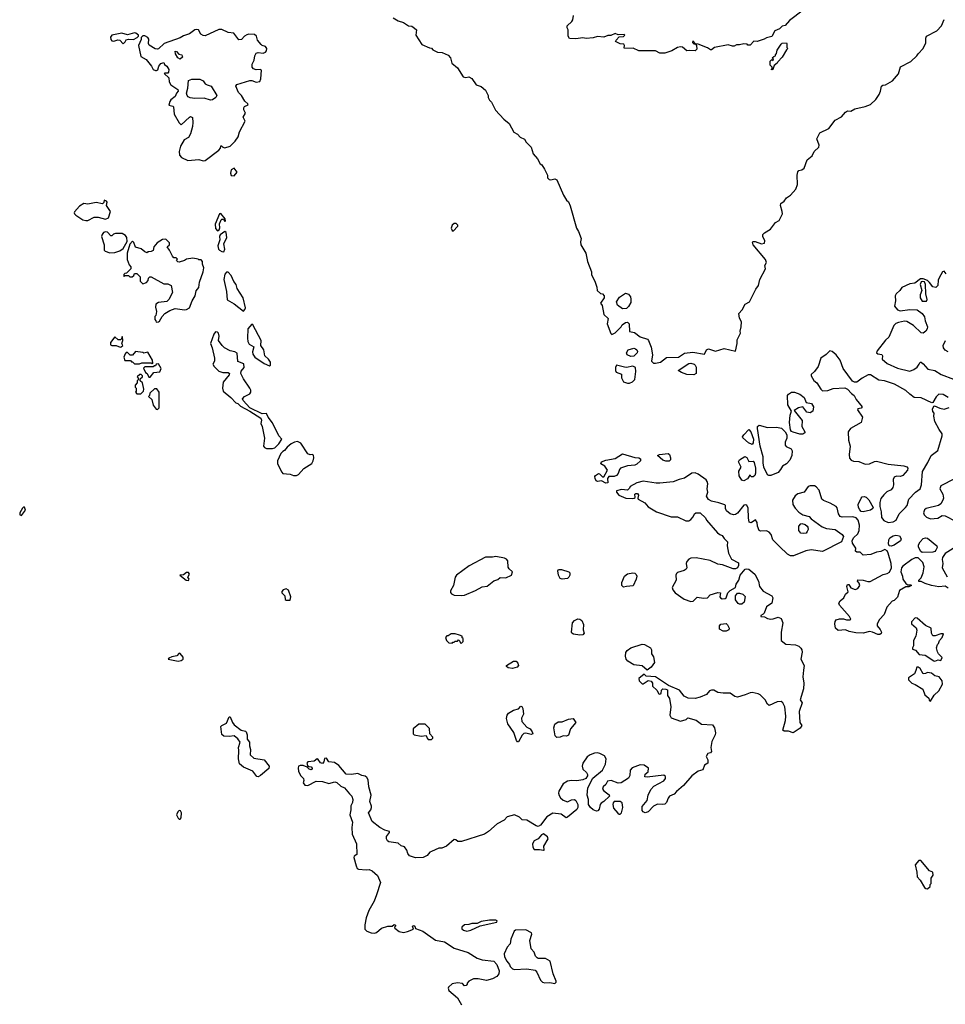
# Model space of a CAD drawing. Extents: x 2106670 to 2323771, y 35271 to 224896.
# Tile 267 of 419: x 2295058 to 2303977, y 83801 to 93284. Entities that reach past the tile are written whole.
import ezdxf

# ---------------------------------------------------------------- set-up
doc = ezdxf.new("R2010")
doc.units = 0

msp = doc.modelspace()

# ---------------------------------------------------------------- linework, layer by layer
at = {"layer": '0CON20XD'}
for points in [[(2302605.9, 93374.1), (2302475, 93277.5), (2302433, 93227), (2302405, 93220), (2302380, 93195), (2302333.6, 93176.4), (2302305, 93122.5), (2302255, 93110), (2302230, 93095), (2302165, 93072.5), (2302133, 93077), (2302095, 93040), (2302075, 93040), (2302067, 93047), (2302035, 93052.5), (2301995, 93042.5), (2301965, 93042.5), (2301941.7, 93028.3), (2301925, 93027.5), (2301885, 93042.5), (2301753, 93017), (2301725, 92992.5), (2301715, 92992.5), (2301685, 93013.8), (2301595, 93046.7), (2301570, 93050), (2301545, 93080), (2301540, 93065), (2301555, 93050), (2301570, 93050), (2301580, 93035), (2301581.7, 92998.3), (2301565, 92982.5), (2301515, 92987.5), (2301485, 92982.5), (2301445, 93020), (2301425, 93023.8), (2301395, 93017.5), (2301340, 92985), (2301275, 92962.5), (2301225, 92960), (2301185, 92982.5), (2301085, 92983.3), (2301023.6, 92983.6), (2300969.6, 93009.5), (2300887, 93007), (2300882.5, 93012.5), (2300886.7, 93035), (2300877.5, 93047.5), (2300845, 93051.2), (2300800, 93075), (2300803.6, 93086.4), (2300835, 93120), (2300875, 93122.5), (2300890, 93135), (2300881.7, 93141.7), (2300825, 93137.5), (2300795, 93150), (2300755, 93132.5), (2300725, 93132.5), (2300685, 93116.2), (2300625, 93122.5), (2300585, 93110), (2300515, 93103.8), (2300485, 93108), (2300415, 93100), (2300355, 93104.2), (2300343.8, 93125), (2300342.5, 93185), (2300332.5, 93205), (2300332.5, 93225), (2300377.5, 93265), (2300388, 93282), (2300393, 93323)], [(2298655, 93302), (2298705, 93273.8), (2298755, 93258), (2298805, 93226), (2298835, 93221.2), (2298862, 93202), (2298880, 93185), (2298873.8, 93135), (2298933.6, 93043.6), (2299005, 93012.5), (2299025, 93010), (2299040, 92995), (2299085, 92970), (2299127, 92967), (2299185, 92942.5), (2299207.5, 92915), (2299222.5, 92865), (2299275, 92820), (2299330, 92735), (2299355, 92727.5), (2299385, 92732.5), (2299415, 92717.5), (2299457, 92657), (2299505, 92640), (2299547.5, 92605), (2299572.5, 92555), (2299573, 92533), (2299585, 92510), (2299605, 92490), (2299641.7, 92411.7), (2299722.5, 92325), (2299773.9, 92283.9), (2299820.7, 92200.7), (2299855, 92182.5), (2299881.7, 92151.7), (2299923, 92133), (2299937.5, 92105), (2299985, 92057.5), (2300005, 91992.5), (2300047.5, 91945), (2300072.5, 91895), (2300087.5, 91885), (2300115.7, 91845.7), (2300142.5, 91785), (2300145, 91760), (2300160, 91745), (2300175, 91740), (2300215, 91752.5), (2300235, 91740), (2300297.5, 91595), (2300327, 91547), (2300345, 91530), (2300362.3, 91492.3), (2300423.8, 91275), (2300443.6, 91243.6), (2300467.5, 91175), (2300460, 91145), (2300463.8, 91115), (2300513.8, 91035), (2300528, 90955), (2300566.1, 90856.1), (2300566.7, 90825), (2300600, 90765), (2300619.3, 90709.3), (2300622.5, 90675), (2300655, 90646.7), (2300675, 90642.5), (2300690, 90625), (2300690, 90605), (2300654, 90555), (2300670, 90530), (2300687.5, 90445), (2300727.5, 90405), (2300720, 90355), (2300753, 90263), (2300765, 90253.3), (2300795, 90266.7), (2300853.8, 90326.2), (2300864.1, 90345.9), (2300895, 90366.7), (2300915, 90370), (2300930, 90355), (2300935, 90280), (2300981.7, 90271.7), (2301035, 90229.6), (2301106.2, 90206.2), (2301115.8, 90195), (2301140.9, 90129.1), (2301153.9, 90055), (2301144.5, 89995), (2301165, 89977.1), (2301185, 89974.3)], [(2301185, 89974.3), (2301232.2, 89985), (2301290.2, 90029.8), (2301405, 90033.5), (2301465, 90071.6), (2301545, 90080.4), (2301655, 90061.4), (2301675, 90104), (2301695, 90114.4), (2301761.9, 90091.9), (2301845, 90116.2), (2301955, 90090), (2301970, 90165), (2301970.7, 90199.3), (2302002.5, 90265), (2302000, 90285), (2302011.2, 90325), (2302013.3, 90375), (2301995, 90410), (2301987.5, 90455), (2302020.7, 90489.3), (2302047.5, 90545), (2302090, 90565), (2302151.7, 90688.3), (2302175.8, 90724.2), (2302188.3, 90781.7), (2302243.3, 90885), (2302237.5, 90915), (2302253.6, 90946.4), (2302245.4, 90975.4), (2302124.3, 91115), (2302117.5, 91142.5), (2302122.5, 91147.5), (2302145, 91146.2), (2302206.4, 91123.6), (2302235, 91132.5), (2302236.7, 91155), (2302217.5, 91195), (2302217.5, 91215), (2302235, 91232.5), (2302292.5, 91265), (2302340.7, 91329.3), (2302375, 91350), (2302406.7, 91415), (2302406.2, 91435), (2302388, 91495), (2302392, 91515), (2302422.7, 91537.3), (2302445, 91567.5), (2302485, 91592.5), (2302535, 91650), (2302553.3, 91695), (2302548, 91785), (2302555, 91820), (2302565, 91832.5), (2302595, 91837.5), (2302615.9, 91854.1), (2302646.7, 91935), (2302695, 91972.5), (2302714.2, 92015.8), (2302757.5, 92055), (2302760, 92075), (2302740, 92135), (2302767, 92193), (2302853, 92237), (2302914.1, 92315.9), (2302975, 92347.5), (2303015, 92393.3), (2303035, 92406.2), (2303065, 92402.5), (2303105, 92426.7), (2303205, 92447.5), (2303255, 92467.5), (2303305.9, 92514.1), (2303338.3, 92561.7), (2303352.5, 92595), (2303362.5, 92645), (2303375, 92652.5), (2303400, 92655), (2303466.4, 92693.6), (2303526.1, 92763.9), (2303545, 92830), (2303645, 92882.5), (2303702.5, 92935), (2303714.1, 92955.9), (2303762.5, 93005), (2303789.3, 93060.7), (2303790, 93105), (2303796.4, 93123.6), (2303895, 93177.5), (2303940, 93225), (2303966.2, 93285)], [(2296055, 93052.5), (2296075, 93070), (2296085, 93090), (2296105, 93097.5), (2296155, 93092.5), (2296189.3, 93110.7), (2296202.5, 93125), (2296202.5, 93135), (2296177.5, 93155), (2296165, 93156.7), (2296095, 93136.7), (2296043.3, 93153.3), (2295945, 93133.8), (2295931.4, 93115), (2295935, 93093.3), (2295945, 93080), (2295965, 93076.7), (2296001.7, 93088.3), (2296023.3, 93086.7), (2296055, 93052.5)], [(2296825, 91925.8), (2296845, 91928.8), (2296975, 92027.5), (2296992.5, 92045), (2296995, 92070), (2297005, 92070), (2297010, 92060), (2297035, 92051.2), (2297085, 92065.8), (2297134.2, 92115), (2297164.2, 92155), (2297177.1, 92205), (2297230.9, 92305), (2297212.3, 92345), (2297233.6, 92385), (2297217.5, 92415), (2297216.9, 92435), (2297223.7, 92446.3), (2297260, 92465), (2297256.2, 92475), (2297227.6, 92497.6), (2297195, 92553.3), (2297165, 92583.8), (2297139.2, 92645), (2297151.3, 92658.7), (2297275, 92698.6), (2297295, 92697.1), (2297335, 92681.3), (2297370.7, 92689.2), (2297380.5, 92715), (2297386.9, 92796.9), (2297375, 92802.5), (2297335, 92801.9), (2297311.1, 92811.1), (2297299.2, 92825), (2297297.1, 92855), (2297317.5, 92895), (2297322, 92935), (2297335, 92960), (2297355, 92968.8), (2297405, 92962.5), (2297425, 92970), (2297436.5, 92985), (2297437.5, 93005), (2297425, 93026.2), (2297394, 93034), (2297383.6, 93043.6), (2297350, 93085), (2297340, 93125), (2297321.7, 93141.7), (2297266.4, 93143.6), (2297245, 93138.8), (2297224.1, 93125.9), (2297195, 93092.5), (2297168.3, 93088.3), (2297120, 93155), (2297065, 93160), (2297005, 93190), (2296975, 93190), (2296845, 93127.5), (2296825, 93130), (2296804.1, 93144.1), (2296780, 93185), (2296765, 93190), (2296745, 93186.2), (2296695, 93148.8), (2296635, 93127.5), (2296605, 93107.5), (2296450, 93055), (2296395, 93002.5), (2296385, 93000), (2296363, 93003), (2296305, 93040), (2296297.5, 93055), (2296302.5, 93095), (2296293, 93113), (2296265, 93127.5), (2296243, 93127), (2296228.3, 93111.7), (2296227, 93093), (2296203.3, 93035), (2296225, 92930), (2296275, 92900), (2296327.5, 92835), (2296342.5, 92805), (2296365, 92793.3), (2296377, 92793), (2296388.3, 92801.7), (2296397.5, 92835), (2296417, 92863), (2296445, 92870), (2296453.6, 92853.6), (2296476.7, 92835), (2296493.3, 92805), (2296491.7, 92778.3), (2296485, 92770), (2296455, 92770), (2296450, 92765), (2296493.6, 92723.6), (2296498.8, 92685), (2296515, 92656.7), (2296580.7, 92610.7), (2296583.3, 92595), (2296570, 92575), (2296556.4, 92543.6), (2296515, 92512.5), (2296504, 92495), (2296495, 92460), (2296532.5, 92452.5), (2296540, 92445), (2296547.5, 92375), (2296595, 92290), (2296615, 92270), (2296692.5, 92345), (2296705, 92350), (2296721.7, 92341.7), (2296726.7, 92295), (2296722.5, 92255), (2296702.5, 92185), (2296685, 92150), (2296643.6, 92126.4), (2296606, 92065), (2296594.2, 92015), (2296598.3, 91978.3), (2296617.7, 91957.7), (2296678.3, 91928.3), (2296785, 91937.1), (2296825, 91925.8)], [(2302305, 92800), (2302300, 92805), (2302308.3, 92811.7), (2302310, 92825), (2302290, 92845), (2302290, 92885), (2302305, 92900), (2302318.3, 92891.7), (2302320, 92905), (2302310, 92915), (2302325, 92930), (2302340, 92935), (2302340, 92945), (2302351.7, 92958.3), (2302355, 92990), (2302395, 93047.5), (2302405, 93057.5), (2302445, 93060), (2302450, 93055), (2302450, 93015), (2302460, 93005), (2302447, 92993), (2302405, 92922.5), (2302361.7, 92878.3), (2302357.5, 92865), (2302328.3, 92841.7), (2302315, 92802.5), (2302305, 92800)], [(2296605, 92902.5), (2296582.5, 92915), (2296560, 92955), (2296555, 92980), (2296568.3, 92978.3), (2296591.7, 92951.7), (2296620, 92945), (2296621.7, 92931.7), (2296630, 92925), (2296605, 92902.5)], [(2296895, 92510), (2296835, 92527.1), (2296743.9, 92523.9), (2296700.7, 92530.7), (2296680.7, 92540.7), (2296670, 92555), (2296666.2, 92575), (2296677.1, 92625), (2296682.7, 92697.3), (2296715, 92712), (2296795, 92710), (2296825, 92696.2), (2296846.1, 92666.1), (2296862.5, 92655), (2296903.8, 92643.8), (2296958, 92555), (2296947, 92533), (2296915, 92511.2), (2296895, 92510)], [(2297125, 91778.6), (2297154, 91815), (2297125, 91853.3), (2297095, 91837.5), (2297089.2, 91805), (2297094.4, 91784.4), (2297125, 91778.6)], [(2295695, 91349.4), (2295715, 91351.4), (2295775, 91381.9), (2295815, 91381.1), (2295885, 91362.2), (2295913.8, 91375), (2295933.3, 91435), (2295892.5, 91495), (2295900, 91525), (2295895, 91537.5), (2295870, 91545), (2295867, 91523), (2295855, 91510), (2295795, 91523.3), (2295715, 91507.5), (2295675, 91513.3), (2295635, 91487.5), (2295587, 91433), (2295582.5, 91425), (2295586.7, 91415), (2295599.7, 91399.7), (2295665, 91356.9), (2295695, 91349.4)], [(2296965, 91250), (2296978.8, 91261.2), (2296985, 91280), (2296983.9, 91316.1), (2296997.5, 91355), (2297005, 91362.5), (2297021.7, 91361.7), (2297035, 91340), (2297040, 91345), (2297037.5, 91365), (2296995, 91418.8), (2296982.5, 91415), (2296941.2, 91315), (2296944.2, 91274.2), (2296965, 91250)], [(2299235, 91247.5), (2299280, 91295), (2299280, 91305), (2299265, 91320), (2299245, 91320), (2299223.3, 91305), (2299216.7, 91275), (2299225, 91252.5), (2299235, 91247.5)], [(2295925, 91037.5), (2295975, 91042.5), (2296021.7, 91058.3), (2296055, 91080), (2296091.7, 91148.3), (2296090, 91185), (2296076.2, 91205), (2296045, 91224), (2295980, 91225), (2295961.7, 91218.3), (2295945, 91202.5), (2295935, 91202.5), (2295905, 91238), (2295885, 91241.4), (2295866.7, 91235), (2295852, 91215), (2295846.7, 91195), (2295872.5, 91115), (2295870, 91065), (2295880, 91055), (2295925, 91037.5)], [(2297025, 91047.5), (2297035.3, 91075), (2297024, 91125), (2297052.9, 91185), (2297046.5, 91235), (2297035, 91243.3), (2296989.3, 91210.7), (2296983.3, 91195), (2296986.7, 91165), (2296966.7, 91105), (2296974, 91075), (2296983, 91063), (2297005, 91050), (2297025, 91047.5)], [(2296371.7, 90371.7), (2296395, 90372.5), (2296405, 90380), (2296430, 90425), (2296457, 90453), (2296505, 90482.5), (2296555, 90502.5), (2296645, 90490), (2296665, 90492.5), (2296695, 90510), (2296720, 90575), (2296747.5, 90625), (2296758.3, 90671.7), (2296783.3, 90705), (2296791.2, 90755), (2296826.7, 90855), (2296832.5, 90895), (2296818.3, 90928.3), (2296820, 90955), (2296805, 90970), (2296785, 90970), (2296777, 90977), (2296725, 90987.5), (2296665, 90977.5), (2296647, 90963), (2296595, 90950), (2296581.7, 90951.7), (2296570, 90965), (2296578.3, 90978.3), (2296565, 90990), (2296541.7, 90991.7), (2296530, 91005), (2296502.5, 91065), (2296480, 91095), (2296500, 91115), (2296500, 91135), (2296465, 91170), (2296435, 91167.5), (2296383.9, 91136.1), (2296350, 91095), (2296345, 91060), (2296325, 91050), (2296293, 91047), (2296285, 91040), (2296265, 91047.5), (2296227, 91077), (2296173.6, 91093.6), (2296157, 91137), (2296145, 91150), (2296118.3, 91121.7), (2296092.5, 91035), (2296092.5, 90975), (2296113, 90923), (2296130, 90905), (2296130, 90885), (2296088.3, 90841.7), (2296071.7, 90838.3), (2296061.7, 90828.3), (2296060, 90815), (2296065, 90810), (2296075, 90820), (2296105, 90820), (2296118.3, 90808.3), (2296141.7, 90808.3), (2296158.3, 90821.7), (2296165, 90840), (2296185, 90840), (2296218.3, 90808.3), (2296220, 90765), (2296245, 90740), (2296278.3, 90751.7), (2296297, 90773), (2296300, 90795), (2296313, 90807), (2296325, 90807.5), (2296445, 90740), (2296485, 90740), (2296517.5, 90725), (2296530, 90655), (2296495, 90590), (2296475, 90570), (2296395, 90560), (2296370, 90545), (2296367.5, 90515), (2296376.7, 90473.3), (2296370, 90435), (2296360, 90425), (2296360, 90395), (2296370, 90385), (2296371.7, 90371.7)], [(2297215, 90477.5), (2297228.6, 90491.4), (2297232.7, 90507.3), (2297211.2, 90605), (2297152.7, 90695), (2297145, 90734), (2297121.6, 90761.6), (2297095, 90820.8), (2297065, 90851.1), (2297049.3, 90850.7), (2297035, 90833.8), (2297023.1, 90783.1), (2297051.2, 90665), (2297056.7, 90585), (2297125, 90545.7), (2297215, 90477.5)], [(2303985.7, 90835), (2303965, 90863.3), (2303951.2, 90855), (2303917.5, 90797.5), (2303908, 90775), (2303904.4, 90725), (2303885, 90705.6), (2303855, 90709.4), (2303825, 90754.2), (2303805, 90770.8), (2303765, 90786.7), (2303736.7, 90786.7), (2303682.8, 90747.2), (2303635, 90740.7), (2303558, 90705), (2303538.6, 90675), (2303503.5, 90645), (2303494.7, 90625.3), (2303497.5, 90575), (2303486, 90525), (2303515, 90490), (2303541.1, 90481.1), (2303635, 90493.8), (2303705, 90488.6), (2303755, 90453.3), (2303775, 90422), (2303782.3, 90382.3), (2303803.9, 90325), (2303802.7, 90305), (2303790.5, 90285), (2303765, 90265.5), (2303745, 90269.1), (2303669.5, 90339.5), (2303605, 90377.5), (2303585, 90379.7), (2303525, 90367.9), (2303501.3, 90358.7), (2303481.1, 90338.9), (2303432.5, 90227.5), (2303401.5, 90198.5), (2303319.2, 90095), (2303313.8, 90075), (2303325.8, 90065.8), (2303365, 90058.8), (2303370.8, 90045), (2303369.2, 90015), (2303415, 89971.8), (2303515, 89927.1), (2303635, 89897.5), (2303675, 89916.2), (2303705, 89938.8), (2303726, 89965), (2303733.3, 89986.7), (2303743.8, 89986.2), (2303765, 89970.5), (2303807, 89917), (2303875, 89904.6), (2303936.2, 89866.2), (2304055, 89823.3)], [(2303795, 90572), (2303801.2, 90588.8), (2303788.5, 90645), (2303785, 90732.5), (2303777.7, 90757.7), (2303755, 90763.8), (2303745, 90757.5), (2303735.5, 90734.5), (2303749.4, 90675), (2303735.7, 90635), (2303735.8, 90605), (2303755, 90574), (2303795, 90572)], [(2300865, 90500), (2300817.5, 90535), (2300807.5, 90565), (2300837, 90613), (2300895, 90650), (2300925, 90640), (2300942.5, 90615), (2300946.4, 90593.6), (2300945, 90560), (2300925, 90520), (2300905, 90502.5), (2300865, 90500)], [(2297495, 89152.5), (2297515, 89160), (2297555, 89197.5), (2297582.5, 89245), (2297556.2, 89275), (2297492.7, 89402.7), (2297451.2, 89455), (2297435, 89490), (2297395, 89488.8), (2297275, 89546.7), (2297210, 89615), (2297203, 89633), (2297222.5, 89655), (2297275, 89681.2), (2297283.9, 89696.1), (2297283.8, 89715), (2297273.8, 89735), (2297214.2, 89824.2), (2297190, 89875), (2297190.4, 89899.5), (2297220, 89935), (2297218.3, 89968.3), (2297160.8, 89990.8), (2297153, 90073), (2297130, 90085), (2297085, 90093.3), (2297032, 90122), (2297007.5, 90145), (2296973.6, 90193.6), (2296980, 90235), (2296973.6, 90263.6), (2296963.6, 90273.6), (2296943.9, 90276.1), (2296928.8, 90255), (2296896.7, 90165), (2296913.3, 90125), (2296933.3, 90025), (2296933.3, 89995), (2296920, 89965), (2296930, 89945), (2296975, 89897.5), (2297015, 89887.5), (2297067, 89887), (2297080, 89875), (2297076.7, 89863.3), (2297018.3, 89791.7), (2297012, 89735), (2297018.8, 89705), (2297092.5, 89645), (2297140, 89595), (2297158.3, 89588.3), (2297185, 89562.5), (2297275, 89513.3), (2297380, 89445), (2297388, 89428), (2297382, 89395), (2297394.3, 89365), (2297417, 89253), (2297407.5, 89175), (2297415, 89162.5), (2297435, 89152.5), (2297495, 89152.5)], [(2297465, 89950.8), (2297474.2, 89955.8), (2297474, 89985), (2297455.4, 90015.4), (2297420, 90045), (2297409.6, 90105), (2297381.8, 90145), (2297383.2, 90195), (2297305, 90344), (2297295, 90350), (2297256.2, 90305), (2297254.2, 90215), (2297257.5, 90185), (2297268.3, 90158.3), (2297312.3, 90132.3), (2297300.8, 90085), (2297305, 90062.5), (2297325, 90033.3), (2297413, 89973), (2297465, 89950.8)], [(2296025, 90130), (2296035, 90132.5), (2296050, 90145), (2296042.5, 90165), (2296050, 90195), (2296048.3, 90228.3), (2296041.7, 90228.3), (2296038.3, 90211.7), (2296028.3, 90201.7), (2296005, 90200), (2295975, 90230), (2295933.9, 90176.1), (2295933.9, 90153.9), (2295945, 90147.5), (2295987, 90147), (2296025, 90130)], [(2304005, 90085.6), (2303975, 90100), (2303958.9, 90125), (2303955.5, 90145), (2303979.5, 90195)], [(2296211.7, 89968.3), (2296235, 89980), (2296325, 89980), (2296335, 89970), (2296340, 89975), (2296337.5, 90005), (2296291.7, 90081.7), (2296255, 90072.5), (2296245, 90080), (2296175, 90087.5), (2296145, 90052.5), (2296123, 90053), (2296095, 90080), (2296085, 90080), (2296073, 90067), (2296060, 90035), (2296071.7, 90001.7), (2296125, 90000), (2296135, 89990), (2296145, 89990), (2296165, 89970), (2296211.7, 89968.3)], [(2300945, 90041.4), (2300910, 90055), (2300904.3, 90075), (2300920, 90105), (2300975, 90119.2), (2300992.5, 90115), (2301003.3, 90105), (2301009.6, 90089.5), (2301007.5, 90075), (2300975, 90044.4), (2300945, 90041.4)], [(2304005, 89644), (2303955, 89675.5), (2303915, 89677.1), (2303887.2, 89652.8), (2303855, 89597.5), (2303846.4, 89593.6), (2303745, 89642.5), (2303676.2, 89646.2), (2303636.4, 89676.4), (2303595, 89714), (2303486.7, 89775), (2303390, 89805), (2303335, 89810.8), (2303255, 89864.3), (2303235, 89862.5), (2303177.2, 89832.8), (2303125, 89792.9), (2303102.9, 89792.9), (2303081.7, 89801.7), (2302993.8, 89923.8), (2302964.6, 90005), (2302925.5, 90055.5), (2302885, 90089.5), (2302865, 90095.8), (2302829.2, 90060.8), (2302776.4, 90025), (2302750.4, 89945), (2302715, 89896.7), (2302682.8, 89867.2), (2302683.5, 89855), (2302709.9, 89809.9), (2302738.5, 89785), (2302777.3, 89725), (2302795, 89709.6), (2302846.4, 89713.6), (2302895, 89731.4), (2303007.7, 89737.7), (2303035, 89726), (2303072.2, 89682.2), (2303100, 89665), (2303118.8, 89625), (2303176, 89555), (2303165, 89542.9), (2303134.5, 89535.5), (2303129.2, 89525), (2303178, 89455), (2303167.5, 89405), (2303063.2, 89346.8), (2303040, 89315), (2303043.9, 89233.9), (2303060.9, 89175), (2303049.1, 89095), (2303055, 89060), (2303070.9, 89040.9), (2303091.5, 89031.5), (2303145, 89028.2), (2303205, 89004), (2303245, 89005.7), (2303295, 89030), (2303315, 89032.9), (2303425, 89002.9), (2303577.3, 88987.3), (2303607.3, 88977.3), (2303616.2, 88965), (2303614, 88945), (2303566.4, 88893.6), (2303545, 88883.1), (2303505, 88888.5), (2303483.4, 88876.6), (2303474.6, 88855), (2303477.3, 88805), (2303472.2, 88777.8), (2303455, 88755.7), (2303414.6, 88735.4), (2303383.5, 88706.5), (2303357, 88673), (2303344.5, 88635), (2303345.5, 88595), (2303359.1, 88545), (2303360.8, 88490.8), (2303385, 88461.9), (2303425, 88442.1), (2303475, 88448.9), (2303504.7, 88465.3), (2303530.8, 88525), (2303594.3, 88585), (2303607.8, 88605), (2303625.7, 88665), (2303690, 88735), (2303733.1, 88765), (2303746.5, 88805), (2303756.7, 88933.3), (2303809.4, 89020.6), (2303839.5, 89085), (2303905.5, 89135), (2303947.5, 89275), (2303945, 89296), (2303916, 89336), (2303876.5, 89415), (2303866.2, 89463.8), (2303870, 89495), (2303855, 89510), (2303854.1, 89534.1), (2303865, 89562.5), (2303873.6, 89566.4), (2303925, 89543.8), (2303965, 89534.2), (2304015, 89547.5)], [(2296315, 89840), (2296350, 89885), (2296407, 89893), (2296420, 89925), (2296395, 89970), (2296373, 89967), (2296365, 89950), (2296355, 89950), (2296345, 89940), (2296265, 89940), (2296251.7, 89928.3), (2296270, 89885), (2296287.5, 89875), (2296301.7, 89841.7), (2296315, 89840)], [(2300915, 89783.8), (2300935, 89784), (2300963.3, 89795), (2300985, 89817.5), (2300995.3, 89894.7), (2300990, 89935), (2300965, 89946.1), (2300905, 89934), (2300885.8, 89935.8), (2300810, 89955), (2300797.5, 89935), (2300797.5, 89905), (2300805, 89890), (2300855, 89870), (2300857.5, 89835), (2300877, 89797), (2300915, 89783.8)], [(2301555, 89862.5), (2301485, 89865.6), (2301433.3, 89885), (2301404, 89906), (2301505, 89972.9), (2301525, 89976.5), (2301556.2, 89965), (2301568, 89955), (2301575, 89937.5), (2301575, 89877.5), (2301555, 89862.5)], [(2296225, 89680), (2296250, 89705), (2296252.5, 89725), (2296240, 89785), (2296220, 89805), (2296220, 89825), (2296240, 89845), (2296240, 89855), (2296227, 89867), (2296215, 89867.5), (2296190, 89845), (2296200, 89835), (2296200, 89815), (2296190, 89805), (2296190, 89785), (2296170, 89765), (2296170, 89745), (2296180, 89735), (2296180, 89705), (2296172.5, 89695), (2296185, 89680), (2296225, 89680)], [(2296385, 89530), (2296400, 89545), (2296400, 89695), (2296378.3, 89728.3), (2296355, 89730), (2296311.7, 89688.3), (2296310, 89665), (2296300, 89655), (2296330, 89625), (2296345, 89570), (2296373.6, 89533.6), (2296385, 89530)], [(2302575, 89290.9), (2302510.2, 89310.2), (2302495, 89318.6), (2302486.2, 89335), (2302476.8, 89405), (2302481.8, 89475), (2302496.2, 89515), (2302457.8, 89575), (2302454.7, 89665), (2302465, 89678.8), (2302495, 89695.7), (2302525, 89697.6), (2302576.4, 89676.4), (2302615.4, 89645), (2302637.5, 89597.5), (2302687.2, 89587.2), (2302705.8, 89555), (2302701.2, 89515), (2302675, 89498), (2302643.1, 89503.1), (2302604.6, 89554.6), (2302563.4, 89546.6), (2302521.2, 89518.8), (2302598.5, 89425), (2302595.5, 89365), (2302623.3, 89315), (2302622.5, 89305), (2302605, 89293.3), (2302575, 89290.9)], [(2302115, 89193.3), (2302079.2, 89209.2), (2302025.8, 89255.8), (2302024, 89265), (2302035.4, 89284.6), (2302085, 89337.5), (2302103.3, 89315), (2302128.5, 89245), (2302125, 89208.8), (2302115, 89193.3)], [(2302275, 88893.6), (2302265, 88900.8), (2302227.5, 88975), (2302220.3, 89015), (2302221.1, 89075), (2302194.1, 89175), (2302166.9, 89345), (2302168.6, 89365), (2302181.6, 89378.4), (2302265, 89356.9), (2302350.3, 89360.3), (2302399.3, 89349.2), (2302433.5, 89315), (2302448.2, 89285), (2302450, 89255), (2302434.4, 89214.4), (2302434.4, 89185), (2302443.3, 89173.3), (2302490.2, 89150.2), (2302502, 89132), (2302499.1, 89085), (2302479.6, 89040.4), (2302445.3, 89004.7), (2302406.7, 88985), (2302389.5, 88950.5), (2302365.7, 88924.3), (2302295, 88894.6), (2302275, 88893.6)], [(2297725, 88893.3), (2297745, 88902.5), (2297795, 88960), (2297871.2, 89008.8), (2297886.2, 89035), (2297893.3, 89065), (2297889.3, 89089.3), (2297876.7, 89096.7), (2297855, 89092.5), (2297835, 89103.3), (2297766.8, 89206.8), (2297735, 89222), (2297705, 89216), (2297675, 89198), (2297635, 89166), (2297610, 89135), (2297592.5, 89125), (2297572.5, 89105), (2297542.5, 89035), (2297543.3, 89005), (2297582.5, 88925), (2297593.6, 88913.6), (2297665, 88906.7), (2297695, 88893.3), (2297725, 88893.3)], [(2300705, 88821.2), (2300665, 88843.8), (2300625, 88837.5), (2300613.6, 88843.6), (2300603.3, 88865), (2300601.2, 88885), (2300606.7, 88895), (2300635, 88912.5), (2300645, 88910), (2300675, 88880), (2300685, 88880), (2300722.5, 88945), (2300696, 88985), (2300656.7, 89005), (2300663.8, 89025), (2300705, 89043.1), (2300795, 89056.2), (2300865, 89103.8), (2300985, 89067.1), (2301025, 89064.4), (2301040, 89055), (2301040.5, 89035), (2301005, 89002.1), (2300985, 88992.9), (2300915.4, 88985.5), (2300846.9, 88963.1), (2300837, 88953), (2300825, 88913.8), (2300806.8, 88893.2), (2300785.5, 88884.4), (2300735, 88883.8), (2300722, 88865), (2300725, 88823.8), (2300705, 88821.2)], [(2301315, 89030.6), (2301285, 89031.9), (2301255, 89042.2), (2301205, 89087.5), (2301222.8, 89097.2), (2301306, 89105), (2301317.8, 89095), (2301329.2, 89065), (2301328.2, 89045), (2301315, 89030.6)], [(2302035, 88842.5), (2302015, 88847.5), (2301991.7, 88891.7), (2301988, 88935), (2302011.2, 88975), (2301985.4, 89025), (2301995, 89045.5), (2302045, 89075.6), (2302065, 89066), (2302085, 89028.8), (2302125, 89031.2), (2302135, 89020), (2302147.3, 88965), (2302146.9, 88915), (2302140, 88895), (2302125, 88882.5), (2302105, 88880), (2302100, 88895), (2302091.7, 88898.3), (2302069.3, 88860.7), (2302035, 88842.5)], [(2303107, 87797), (2303132.5, 87805), (2303152.5, 87835), (2303147, 87857), (2303130, 87875), (2303135, 87890), (2303185, 87886.7), (2303231.7, 87871.7), (2303253.9, 87873.9), (2303379.3, 87940.7), (2303415, 87948.8), (2303437.7, 87962.3), (2303456.7, 88005), (2303456.2, 88045), (2303426.2, 88145), (2303415, 88167.5), (2303395, 88180), (2303355, 88161.2), (2303315, 88155.8), (2303258.3, 88131.7), (2303186.7, 88126.7), (2303155.7, 88155.7), (2303125, 88154.4), (2303110, 88165), (2303113.8, 88195), (2303080.9, 88240.9), (2303077.8, 88265), (2303091.1, 88295), (2303135, 88333.3), (2303146.4, 88365), (2303150.5, 88415), (2303138, 88465), (2303116.6, 88486.6), (2303087.2, 88497.2), (2302983.3, 88493.3), (2302965, 88500), (2302948.5, 88525), (2302933.8, 88583.8), (2302925, 88594.4), (2302868.4, 88628.4), (2302802.7, 88652.7), (2302785.8, 88665), (2302761.6, 88751.6), (2302733.2, 88783.2), (2302715, 88793.6), (2302675.4, 88795.5), (2302655, 88788.5), (2302616.9, 88733.1), (2302555, 88717.5), (2302531.6, 88698.4), (2302504.7, 88655.3), (2302506.9, 88615), (2302529.1, 88579.1), (2302565, 88541.8), (2302605.4, 88515.4), (2302665, 88497.7), (2302685.5, 88475), (2302788.9, 88399), (2302832.1, 88382.1), (2302915, 88372.5), (2302984.2, 88325), (2302994.2, 88305), (2302975, 88256.2), (2302795, 88161.5), (2302685, 88177.9), (2302632.2, 88167.8), (2302515, 88120.8), (2302485, 88120.6), (2302455, 88136.7), (2302379.1, 88209.1), (2302314.5, 88275), (2302297.8, 88325), (2302279.4, 88349.4), (2302255, 88362.2), (2302197, 88357), (2302184.3, 88365), (2302167.1, 88405), (2302162.5, 88442.5), (2302148.3, 88468.3), (2302105, 88437.5), (2302087.5, 88445), (2302079.2, 88485), (2302078.3, 88578.3), (2302065, 88607.5), (2302055, 88612.5), (2302035, 88607.5), (2301975, 88532), (2301955, 88519.2), (2301935, 88515.8), (2301905, 88525.7), (2301867.5, 88555), (2301857.8, 88575), (2301858, 88605), (2301851.7, 88611.7), (2301795, 88631.9), (2301725, 88645.6), (2301695, 88662.2), (2301676.5, 88695), (2301687.3, 88735), (2301682.7, 88765), (2301689.1, 88815), (2301683.5, 88835), (2301671.8, 88851.8), (2301595, 88906.9), (2301565, 88918.6), (2301535, 88915.6), (2301462.7, 88867.3), (2301413.4, 88856.6), (2301355, 88832.2), (2301225, 88818.9), (2301189.4, 88820.6), (2301065, 88838.6), (2301005, 88824), (2300941.7, 88788.3), (2300935, 88772.5), (2300915, 88752.5), (2300855, 88760), (2300810, 88745), (2300807.5, 88735), (2300830, 88705), (2300897.5, 88675), (2300967.3, 88672.7), (2300980, 88675), (2300986.7, 88683.3), (2300986.2, 88715), (2300995, 88722), (2301010.9, 88720.9), (2301020, 88705), (2301012.5, 88675), (2301016.7, 88665), (2301081.2, 88631.2), (2301115, 88593.3), (2301194.2, 88545), (2301335, 88495.8), (2301395, 88496.7), (2301475, 88458.8), (2301505, 88458.8), (2301525, 88468.8), (2301548, 88495), (2301560, 88525), (2301574.1, 88535.9), (2301615, 88534.4), (2301667.5, 88485), (2301675.8, 88465), (2301780.8, 88340.8), (2301805, 88326.2), (2301827.5, 88317.5), (2301847.1, 88287), (2301878.6, 88255), (2301876.2, 88215), (2301887.5, 88145), (2301915, 88088.8), (2301982.5, 88052.5), (2301984.5, 88025.6), (2301974.3, 88005.7), (2301955, 87993.8), (2301933.6, 87993.6), (2301830, 88035), (2301785, 88040), (2301710, 88075), (2301575, 88100), (2301525, 88097.5), (2301505, 88086.7), (2301486.7, 88065), (2301480, 88045), (2301487.5, 88005), (2301479.3, 87990.7), (2301461.7, 87978.3), (2301395, 87960.8), (2301385, 87951.2), (2301379.2, 87935), (2301384.1, 87885.9), (2301346.2, 87815), (2301352.3, 87792.3), (2301373.3, 87765), (2301461.7, 87701.7), (2301525, 87680), (2301547.5, 87685), (2301585, 87723.3), (2301646.1, 87713.9), (2301683.8, 87716.2), (2301712.5, 87745), (2301785, 87767.5), (2301810, 87765), (2301803.3, 87725), (2301810, 87715), (2301827, 87707), (2301855, 87708.8), (2301866.7, 87715), (2301882.5, 87765), (2301905, 87787.5), (2301953.6, 87816.4), (2301962.3, 87847.7), (2301986.2, 87885), (2301999.2, 87935), (2302047.5, 87992.5), (2302065, 87996.5), (2302085, 87990.4), (2302141.1, 87945), (2302175.4, 87875), (2302187.7, 87825), (2302220.6, 87780.6), (2302304, 87735), (2302315.8, 87715), (2302305.5, 87665), (2302255, 87628), (2302230.7, 87569.3), (2302222.5, 87557.5), (2302200, 87545), (2302200, 87535), (2302235, 87533.3), (2302265, 87517.5), (2302295, 87511.4), (2302317.9, 87512.1), (2302365, 87528.8), (2302395.7, 87515.7), (2302412.5, 87475), (2302395.6, 87385), (2302396.7, 87305), (2302440.4, 87270.5), (2302532.6, 87262.6), (2302565, 87250.6), (2302585, 87230.6), (2302595, 87213.8), (2302597.8, 87192.2), (2302583.3, 87125), (2302618, 87065), (2302610.3, 87019.7), (2302603.7, 86956.3), (2302613.6, 86895), (2302611.5, 86838.5), (2302578.9, 86735), (2302598.5, 86705), (2302568.1, 86621.9), (2302575.3, 86515), (2302594.6, 86485), (2302579.4, 86460.6), (2302510, 86415), (2302465, 86432.5), (2302425, 86431.2), (2302412, 86442), (2302437.5, 86535), (2302439.6, 86575), (2302431.2, 86665), (2302410.8, 86705), (2302395, 86718.6), (2302355, 86715.6), (2302279.3, 86679.3), (2302265, 86692.5), (2302242.5, 86735), (2302191.7, 86781.7), (2302175, 86790), (2302115, 86802.5), (2302095, 86800.8), (2302049.3, 86780.7), (2301975, 86760), (2301950, 86765), (2301905, 86796), (2301837.1, 86797.1), (2301784.3, 86804.3), (2301745.8, 86825.8), (2301725, 86828), (2301705, 86818.8), (2301675, 86786.2), (2301615, 86757.5), (2301565, 86747.8), (2301499.7, 86749.7), (2301460.3, 86770.3), (2301416.9, 86826.9), (2301310.3, 86870.3), (2301185, 86956.2), (2301095, 86962.5), (2301075, 86980), (2301025, 86937.5), (2301026.7, 86915), (2301055, 86888.8), (2301065, 86888.8), (2301115, 86918), (2301143, 86913), (2301154.2, 86895), (2301156.7, 86865), (2301195.8, 86825.8), (2301215, 86790), (2301225, 86786.7), (2301237.5, 86795), (2301243.6, 86826.4), (2301255, 86840), (2301285, 86837.5), (2301299.3, 86829.3), (2301300, 86775), (2301318.8, 86745), (2301330.8, 86665), (2301322.5, 86585), (2301335, 86560), (2301425, 86528.8), (2301480, 86545), (2301495, 86560), (2301575, 86537.8), (2301628.3, 86498.3), (2301735, 86492.5), (2301752.5, 86465), (2301763.3, 86415), (2301760, 86395), (2301727.3, 86332.7), (2301718.8, 86275), (2301722.5, 86235), (2301715, 86222.5), (2301690, 86215), (2301673.6, 86186.4), (2301690, 86155), (2301690, 86125), (2301657, 86103), (2301641.2, 86058.8), (2301595, 86046.2), (2301535, 86002), (2301455, 85907.5), (2301385, 85850), (2301364.5, 85825.5), (2301320, 85805), (2301305, 85787.5), (2301290, 85745), (2301275, 85727.5), (2301255, 85723.8), (2301205, 85730), (2301165, 85708.8), (2301115, 85654), (2301085, 85646.2), (2301063.9, 85653.9), (2301056.4, 85666.4), (2301056.2, 85705), (2301103.8, 85765), (2301112.5, 85815), (2301139.6, 85870.5), (2301169.3, 85900.7), (2301265, 85953.3), (2301280, 85975), (2301280, 85995), (2301265, 86007.5), (2301105, 85987.5), (2301081.7, 85991.7), (2301085, 86017.5), (2301115, 86040), (2301117.5, 86075), (2301073.9, 86103.9), (2301035, 86108), (2300960.4, 86079.5), (2300940, 86055), (2300936.7, 86005), (2300925, 85977.5), (2300852.5, 85935), (2300825, 85930), (2300755.6, 85955.6), (2300720.5, 85949.5), (2300705, 85918.8), (2300680, 85895), (2300674.1, 85874.1), (2300685.8, 85855.8), (2300738.3, 85818.3), (2300740, 85805), (2300686.7, 85755), (2300660.3, 85739.7), (2300650, 85725), (2300640.7, 85679.3), (2300630, 85665), (2300615, 85662.5), (2300585, 85673.3), (2300556.7, 85695), (2300538.8, 85725), (2300540, 85775), (2300526.1, 85816.1), (2300532, 85885), (2300579.7, 85980.3), (2300674.2, 86055.8), (2300703.6, 86115), (2300709.2, 86165), (2300693, 86193), (2300646.3, 86216.3), (2300621.7, 86221.7), (2300595, 86218.2), (2300555.4, 86204.6), (2300525.4, 86184.6), (2300485.4, 86124.6), (2300478.2, 86095), (2300485.4, 86065.4), (2300518.8, 86035), (2300530, 86015), (2300529.2, 86000.8), (2300514.2, 85975.8), (2300485, 85961.4), (2300425, 85951.9), (2300375, 85957.1), (2300335, 85950.5), (2300294.4, 85925), (2300252.2, 85855), (2300248.6, 85835), (2300255, 85813.3), (2300269.7, 85789.7), (2300295, 85766.7), (2300335, 85751.2), (2300375, 85770.6), (2300405, 85772.5), (2300417.5, 85765), (2300436.4, 85725), (2300436.7, 85695), (2300425, 85676), (2300335, 85602.5), (2300325, 85597.5), (2300275, 85630.8), (2300195, 85641.9), (2300137.5, 85605), (2300076.2, 85525), (2300055, 85514.2), (2300035, 85520), (2299945, 85572.9), (2299898.6, 85578.6), (2299875, 85602.5), (2299825, 85626.7), (2299755, 85606.7), (2299726.7, 85575), (2299659.6, 85540.5), (2299574, 85465), (2299535, 85440), (2299315, 85368), (2299278.3, 85368.3), (2299260, 85385), (2299245, 85387.5), (2299170, 85325), (2299125, 85304.2), (2299095, 85306), (2299025.8, 85274.2), (2299010, 85265), (2298985, 85234.4), (2298945, 85214.3), (2298872.3, 85212.3), (2298815, 85232), (2298796.7, 85255), (2298786.7, 85285), (2298765, 85316.2), (2298735, 85328), (2298705, 85354), (2298615, 85367.1), (2298601.1, 85375), (2298591.8, 85395), (2298591.3, 85418.7), (2298620, 85455), (2298620, 85465), (2298575, 85479.2), (2298526.7, 85505), (2298455, 85562.5), (2298419.2, 85645), (2298441.4, 85675), (2298447.1, 85695), (2298447.9, 85707.9), (2298430.5, 85755), (2298444.6, 85815), (2298423.5, 85895), (2298414.5, 85964.5), (2298403.8, 85983.8)], [(2304065, 88862.5), (2303935, 88795.8), (2303925.5, 88765), (2303951.5, 88715), (2303957.9, 88675), (2303954.5, 88655.5), (2303935, 88622.5), (2303910, 88605), (2303793.1, 88576.9), (2303776.4, 88563.6), (2303766.9, 88535), (2303771.9, 88515), (2303795, 88491.9), (2303835, 88478.1), (2303905, 88482.1), (2303945, 88508), (2303975, 88505.7), (2304075, 88454.6)], [(2303185, 88543.1), (2303167.2, 88547.2), (2303152.4, 88562.4), (2303141.5, 88585), (2303137.7, 88615), (2303165, 88675.7), (2303175, 88687.1), (2303195, 88692.5), (2303215, 88684), (2303240.2, 88660.2), (2303281.2, 88585), (2303278.8, 88575), (2303255, 88558.6), (2303185, 88543.1)], [(2295075, 88510), (2295115, 88560), (2295105, 88590), (2295095, 88590), (2295085, 88580), (2295057.5, 88535), (2295060, 88515), (2295075, 88510)], [(2302615, 88334.4), (2302585, 88338.1), (2302565.6, 88365), (2302564.5, 88405), (2302585, 88429.2), (2302595, 88431.4), (2302625, 88421.1), (2302645, 88407.1), (2302651.5, 88395), (2302655.4, 88375), (2302646.4, 88353.6), (2302635, 88339.4), (2302615, 88334.4)], [(2303455, 88213.3), (2303437, 88217), (2303430, 88235), (2303431.2, 88275), (2303443.3, 88295), (2303475, 88313.8), (2303500.8, 88319.2), (2303535, 88313.3), (2303550, 88285), (2303543.8, 88265), (2303485, 88224), (2303455, 88213.3)], [(2303755, 88151.2), (2303741.2, 88161.2), (2303720, 88205), (2303718, 88225), (2303733.3, 88255), (2303765, 88286.7), (2303785, 88293.8), (2303805, 88288.8), (2303895, 88218), (2303897.9, 88202.1), (2303885.7, 88174.3), (2303875, 88162), (2303855, 88154.4), (2303755, 88151.2)], [(2304076.7, 88206.7), (2303975, 88141.9), (2303949.2, 88105), (2303945.8, 88085), (2303953.8, 88045), (2303947.5, 88005), (2303995, 87917.5)], [(2299315, 87737.5), (2299345, 87742.5), (2299450, 87785), (2299515, 87822.5), (2299561.7, 87828.3), (2299625, 87880), (2299665, 87892.5), (2299688.3, 87911.7), (2299741.7, 87908.3), (2299796.4, 87933.6), (2299807.5, 87965), (2299773.6, 87993.6), (2299765, 88010), (2299761.7, 88071.7), (2299749.3, 88089.3), (2299728.3, 88098.3), (2299645, 88113.3), (2299615, 88106.7), (2299545, 88106.7), (2299390, 88025), (2299267, 87933), (2299252.5, 87915), (2299236.2, 87835), (2299208.3, 87781.7), (2299208.3, 87768.3), (2299220, 87755), (2299245, 87742.5), (2299315, 87737.5)], [(2304005, 87810), (2303975, 87827.5), (2303915, 87821.2), (2303845, 87833.8), (2303782.3, 87852.3), (2303745, 87872.5), (2303721.7, 87871.7), (2303722.5, 87885), (2303742.9, 87907.1), (2303763.1, 87955), (2303772.2, 88015), (2303761.4, 88055), (2303715, 88102.5), (2303685, 88101.2), (2303655, 88085.7), (2303568, 88022), (2303556.2, 88003.8), (2303546.7, 87965), (2303564.1, 87924.1), (2303566.2, 87895), (2303595, 87852.5), (2303615, 87840), (2303645, 87840), (2303650, 87835), (2303625, 87822.5), (2303595, 87822.5), (2303536.2, 87785), (2303516.4, 87723.6), (2303485, 87690), (2303465, 87682.5), (2303412.5, 87625), (2303386.2, 87555), (2303342.4, 87507.6), (2303321.1, 87465), (2303320.6, 87445), (2303350.3, 87410.3), (2303361.2, 87385), (2303358.8, 87371.2), (2303346.4, 87363.6), (2303325, 87364), (2303275, 87386.2), (2303245, 87391.2), (2303183.9, 87376.1), (2303115, 87377.8), (2303050, 87390), (2303015, 87408.8), (2302945, 87402.5), (2302920, 87425), (2302911.4, 87465), (2302915, 87487.5), (2302925.8, 87504.2), (2302955.7, 87514.3), (2302995, 87513.1), (2303025.8, 87504.2), (2303056, 87504), (2303065, 87510), (2303054, 87535), (2302957.1, 87645), (2302952, 87665), (2302965, 87686), (2303000, 87715), (2303015, 87750), (2303040, 87775), (2303029.2, 87825), (2303035, 87843.3), (2303046.7, 87845), (2303065, 87812.5), (2303107, 87797)], [(2296685, 87883.3), (2296690, 87895), (2296676.7, 87915), (2296693.1, 87945), (2296685, 87958.2), (2296665, 87960), (2296635, 87936.7), (2296600, 87935), (2296662.5, 87885), (2296685, 87883.3)], [(2300285, 87896.2), (2300265, 87903.3), (2300250, 87935), (2300243.3, 87975), (2300247.5, 87985), (2300255, 87990), (2300278.3, 87988.3), (2300347.5, 87965), (2300357.5, 87955), (2300358, 87935), (2300350, 87915), (2300335, 87902.9), (2300285, 87896.2)], [(2300875, 87817.5), (2300860, 87835), (2300860, 87865), (2300885.6, 87924.4), (2300915, 87947.5), (2300965, 87957.5), (2300985, 87952), (2300998.9, 87938.9), (2301003.9, 87923.9), (2300997.5, 87895), (2300969.2, 87830.8), (2300905, 87823.8), (2300875, 87817.5)], [(2297625, 87692.5), (2297665, 87693.3), (2297671.2, 87725), (2297648.5, 87788.5), (2297625, 87801.9), (2297596.6, 87793.4), (2297582.9, 87777.1), (2297582, 87765), (2297612.5, 87735), (2297615, 87700), (2297625, 87692.5)], [(2302015, 87654), (2301995, 87654), (2301981.2, 87661.2), (2301956, 87695), (2301953.6, 87736.4), (2301975, 87760), (2301995, 87761.2), (2302025, 87750), (2302047.7, 87727.7), (2302040, 87675), (2302015, 87654)], [(2300455, 87354.6), (2300395.6, 87365.6), (2300378.8, 87375), (2300374.3, 87385), (2300382.9, 87475), (2300405, 87498), (2300435, 87512.5), (2300455, 87510), (2300475, 87498.8), (2300489.1, 87459.1), (2300487.1, 87407.1), (2300497.1, 87375), (2300485, 87360.6), (2300455, 87354.6)], [(2301865, 87393.8), (2301835, 87393.8), (2301802.5, 87415), (2301800, 87445), (2301815, 87462.5), (2301865, 87467.5), (2301877.5, 87455), (2301892.5, 87425), (2301891.7, 87408.3), (2301865, 87393.8)], [(2303875, 87107.3), (2303907.3, 87117.3), (2303935, 87112.5), (2303945, 87140), (2303910, 87175), (2303900, 87195), (2303892.5, 87235), (2303900, 87265), (2303910, 87275), (2303920, 87305), (2303947, 87333), (2303958.3, 87368.3), (2303935, 87370), (2303879.3, 87350.7), (2303855, 87350), (2303842.5, 87375), (2303840, 87425), (2303785, 87450), (2303705, 87520), (2303685, 87522.5), (2303650, 87485), (2303650, 87465), (2303696.4, 87426.4), (2303701.2, 87405), (2303692.3, 87347.7), (2303671.2, 87305), (2303669.2, 87255), (2303660, 87235), (2303660.9, 87220.9), (2303690.6, 87210.6), (2303725, 87168.6), (2303782.5, 87165), (2303865, 87109.5), (2303875, 87107.3)], [(2299315, 87280), (2299330, 87295), (2299330, 87325), (2299321.7, 87331.7), (2299320, 87345), (2299297, 87357), (2299255, 87370), (2299215, 87367.5), (2299185, 87350), (2299175, 87350), (2299160, 87335), (2299170, 87305), (2299193, 87283), (2299225, 87280), (2299231.7, 87288.3), (2299245, 87290), (2299255, 87300), (2299275, 87300), (2299285, 87310), (2299298.3, 87298.3), (2299301.7, 87281.7), (2299315, 87280)], [(2301105, 87020), (2301055, 87061.4), (2300975, 87070), (2300916.2, 87106.2), (2300903.1, 87125), (2300894.3, 87155), (2300899.5, 87190.5), (2300911.5, 87208.5), (2300945, 87234.2), (2301055, 87269.2), (2301076.8, 87266.8), (2301135, 87234), (2301145.7, 87215), (2301146, 87175), (2301166.4, 87146.4), (2301176.1, 87093.9), (2301142.7, 87047.3), (2301105, 87020)], [(2296585, 87106.7), (2296615, 87111.8), (2296632.2, 87125), (2296632.2, 87145), (2296605, 87180), (2296595, 87181.4), (2296573.3, 87156.7), (2296525, 87147.7), (2296493.3, 87135), (2296488, 87125), (2296585, 87106.7)], [(2299805, 87034.4), (2299765, 87040.8), (2299750, 87055), (2299748, 87065), (2299815, 87105.8), (2299840, 87105), (2299857.5, 87085), (2299862.5, 87065), (2299850.7, 87049.3), (2299805, 87034.4)], [(2303835, 86720), (2303870.7, 86779.3), (2303915, 86820), (2303950, 86885), (2303946.7, 86915), (2303916.4, 86956.4), (2303875, 86965.7), (2303845, 86989.5), (2303805, 86996.9), (2303785, 86986), (2303762.5, 86985), (2303736, 87035), (2303715, 87048.8), (2303701.2, 87048.8), (2303693.8, 87015), (2303678.8, 86985), (2303623.3, 86945), (2303623.3, 86925), (2303653, 86893), (2303685, 86882.5), (2303758.8, 86835), (2303780, 86780), (2303818.3, 86748.3), (2303821.7, 86731.7), (2303835, 86720)], [(2299865, 86327.5), (2299855, 86330), (2299845, 86342.5), (2299818.9, 86418.9), (2299760.9, 86500.9), (2299747.7, 86555), (2299754.5, 86585), (2299767.5, 86605), (2299816.8, 86633.2), (2299863.4, 86646.6), (2299885, 86672.5), (2299895, 86670), (2299905, 86650), (2299911.4, 86595), (2299892.1, 86557.9), (2299895.4, 86525.4), (2299945, 86470), (2299975, 86453.3), (2299996.2, 86425), (2300002.5, 86405), (2299985, 86398.8), (2299935, 86413.1), (2299915, 86408.6), (2299898.3, 86391.7), (2299865, 86327.5)], [(2297355, 85990.9), (2297343.8, 85995), (2297305, 86046), (2297215, 86085.3), (2297175, 86118.5), (2297166.7, 86165), (2297170.3, 86245), (2297165.7, 86275), (2297182, 86325), (2297158.3, 86358.3), (2297125, 86386.2), (2297075, 86380.4), (2297025, 86384.7), (2297005, 86399.2), (2296994.6, 86475), (2297005, 86487.5), (2297050.1, 86509.9), (2297075, 86570), (2297085, 86570), (2297108.2, 86515), (2297125, 86492.2), (2297190.4, 86440.4), (2297232.4, 86432.4), (2297241.3, 86425), (2297251, 86395), (2297250.4, 86355), (2297273.1, 86325), (2297271.2, 86291.2), (2297281.9, 86255), (2297278.8, 86205), (2297315, 86170.9), (2297414.6, 86154.6), (2297462.7, 86095), (2297458.3, 86071.7), (2297376.5, 86005), (2297355, 85990.9)], [(2298995, 86350), (2299025, 86352.5), (2299040, 86365), (2299040, 86375), (2299010, 86405), (2299007, 86457), (2298965, 86500), (2298905, 86497.5), (2298850, 86455), (2298850, 86405), (2298860, 86395), (2298925, 86382.5), (2298975, 86390), (2298983, 86363), (2298995, 86350)], [(2300235, 86371.9), (2300216.9, 86386.9), (2300204.6, 86464.7), (2300215, 86497.5), (2300245, 86521.9), (2300285, 86522.5), (2300345, 86548.8), (2300390, 86555), (2300417.5, 86515), (2300364.5, 86455.5), (2300347.3, 86392.7), (2300327.3, 86382.7), (2300295, 86387.1), (2300265, 86373.5), (2300235, 86371.9)], [(2298403.8, 85983.8), (2298387.3, 85997.3), (2298355, 86005.4), (2298315.3, 86025.3), (2298255, 86012.9), (2298205, 86015.9), (2298132.1, 86102.1), (2298091.2, 86131.2), (2298036.5, 86135), (2298015, 86170), (2297993.2, 86166.8), (2297988.2, 86135), (2297975, 86119.2), (2297955, 86125.4), (2297935, 86160), (2297925, 86164.4), (2297895, 86143.8), (2297833.6, 86136.4), (2297825.7, 86125), (2297831.9, 86101.9), (2297842.9, 86092.9), (2297865, 86088.2), (2297875.9, 86075.9), (2297874.3, 86065), (2297865, 86057.8), (2297847.1, 86065), (2297826.1, 86086.1), (2297789.8, 86099.8), (2297758.9, 86101.1), (2297745.5, 86094.5), (2297741.2, 86075), (2297745, 86045.8), (2297765, 86003.5), (2297791.9, 85975), (2297795.6, 85955), (2297788.8, 85935), (2297805, 85911.5), (2297835, 85907.1), (2297915, 85949.2), (2297975, 85945.5), (2298035, 85927.8), (2298095, 85943.2), (2298115, 85935.7), (2298152.8, 85902.8), (2298186.2, 85886.2), (2298235, 85829.5), (2298257.8, 85805), (2298266.8, 85773.2), (2298265.4, 85745), (2298247.6, 85712.4), (2298248.8, 85675), (2298239.1, 85625), (2298266, 85555), (2298256.6, 85503.4), (2298260.3, 85440.3), (2298304.2, 85345), (2298305.3, 85244.7), (2298281.7, 85228.3), (2298278, 85215), (2298300, 85135), (2298310.3, 85110.3), (2298321.2, 85101.2), (2298395, 85096), (2298425, 85100), (2298455, 85086), (2298505, 85040), (2298532.9, 84975), (2298497.1, 84855), (2298471.9, 84795), (2298421.9, 84705), (2298395.7, 84635), (2298382.9, 84565), (2298382.5, 84525), (2298404.2, 84504.2), (2298445, 84488.8), (2298475, 84486.2), (2298495, 84493.8), (2298545, 84534.2), (2298605, 84552.5), (2298646.7, 84553.3), (2298665, 84570.8), (2298677.5, 84562.5), (2298677.7, 84552.3), (2298670, 84545), (2298673.3, 84535), (2298715, 84503.1), (2298755, 84492.9), (2298795, 84501.1), (2298853.3, 84525), (2298843.5, 84555), (2298855, 84561.1), (2298866.5, 84555), (2298870.4, 84530.5), (2298943.3, 84506.7), (2299065, 84418.6), (2299152.6, 84402.6), (2299245, 84341.4), (2299380.3, 84300.3), (2299465.4, 84245.4), (2299515, 84230), (2299627.3, 84217.3), (2299654, 84185), (2299678, 84125), (2299674, 84095), (2299655, 84070), (2299615, 84045.8), (2299555, 84030.8), (2299475, 84046.2), (2299430, 84045), (2299387, 84023), (2299370, 84005), (2299370, 83995), (2299358.3, 83981.7), (2299345, 83980), (2299325, 84000), (2299275, 84007.5), (2299225, 83996.7), (2299190, 83965), (2299186.7, 83955), (2299193.3, 83935), (2299275, 83863.3), (2299315.9, 83795.9)], [(2300835, 85631.4), (2300845, 85632.5), (2300858, 85645), (2300870, 85695), (2300861.7, 85741.7), (2300843.3, 85753.3), (2300786.8, 85753.2), (2300777.3, 85742.7), (2300773.9, 85726.1), (2300779.3, 85689.2), (2300820.8, 85640.8), (2300835, 85631.4)], [(2296605, 85583.8), (2296615, 85597.5), (2296617.8, 85645), (2296608, 85665), (2296595, 85666.7), (2296581.5, 85655), (2296570, 85625), (2296585, 85594), (2296595, 85583.8), (2296605, 85583.8)], [(2300105, 85284), (2300110, 85285), (2300108.9, 85325), (2300150, 85395), (2300142.9, 85415), (2300105, 85442.6), (2300085.9, 85434.1), (2300055, 85394.1), (2300014.5, 85375), (2299998.9, 85345), (2300002.5, 85315), (2300015, 85292.5), (2300065, 85292.2), (2300105, 85284)], [(2303805, 84913.3), (2303830, 84935), (2303830, 84955), (2303840, 84965), (2303840, 85015), (2303860, 85045), (2303857.5, 85075), (2303825, 85087.5), (2303740, 85185), (2303723, 85187), (2303686.4, 85143.6), (2303702.5, 85075), (2303705, 85030), (2303735.8, 84995.8), (2303777.5, 84925), (2303790, 84915), (2303805, 84913.3)], [(2299365, 84505.8), (2299405, 84514.2), (2299495, 84556.7), (2299655, 84593.3), (2299657.5, 84605), (2299645, 84612.5), (2299585, 84611.2), (2299505, 84598.8), (2299465, 84580), (2299415, 84580), (2299385, 84570.5), (2299345, 84568), (2299317, 84543), (2299319.3, 84529.3), (2299333.3, 84515), (2299365, 84505.8)], [(2300215, 84000), (2300227, 84013), (2300226.7, 84025), (2300198.6, 84095), (2300170, 84215), (2300125, 84241.9), (2300055, 84243.8), (2300045, 84248.8), (2300029.2, 84265), (2300015, 84303.8), (2299985, 84333.8), (2299972.2, 84415), (2299992.5, 84475), (2299989.1, 84489.1), (2299935, 84518.5), (2299833.9, 84516.1), (2299823.3, 84505), (2299791.3, 84428.7), (2299782.5, 84385), (2299755, 84350), (2299726.1, 84286.1), (2299729.3, 84259.3), (2299752.5, 84215), (2299778.8, 84185), (2299784.2, 84164.2), (2299805, 84143.3), (2299825, 84136.2), (2299945, 84142), (2300025, 84130), (2300040.7, 84110.7), (2300074.5, 84034.5), (2300095, 84013.8), (2300116.4, 84006.4), (2300165, 84010), (2300215, 84000)]]:
    msp.add_lwpolyline(points, dxfattribs=at)

doc.saveas('drawing.dxf')
